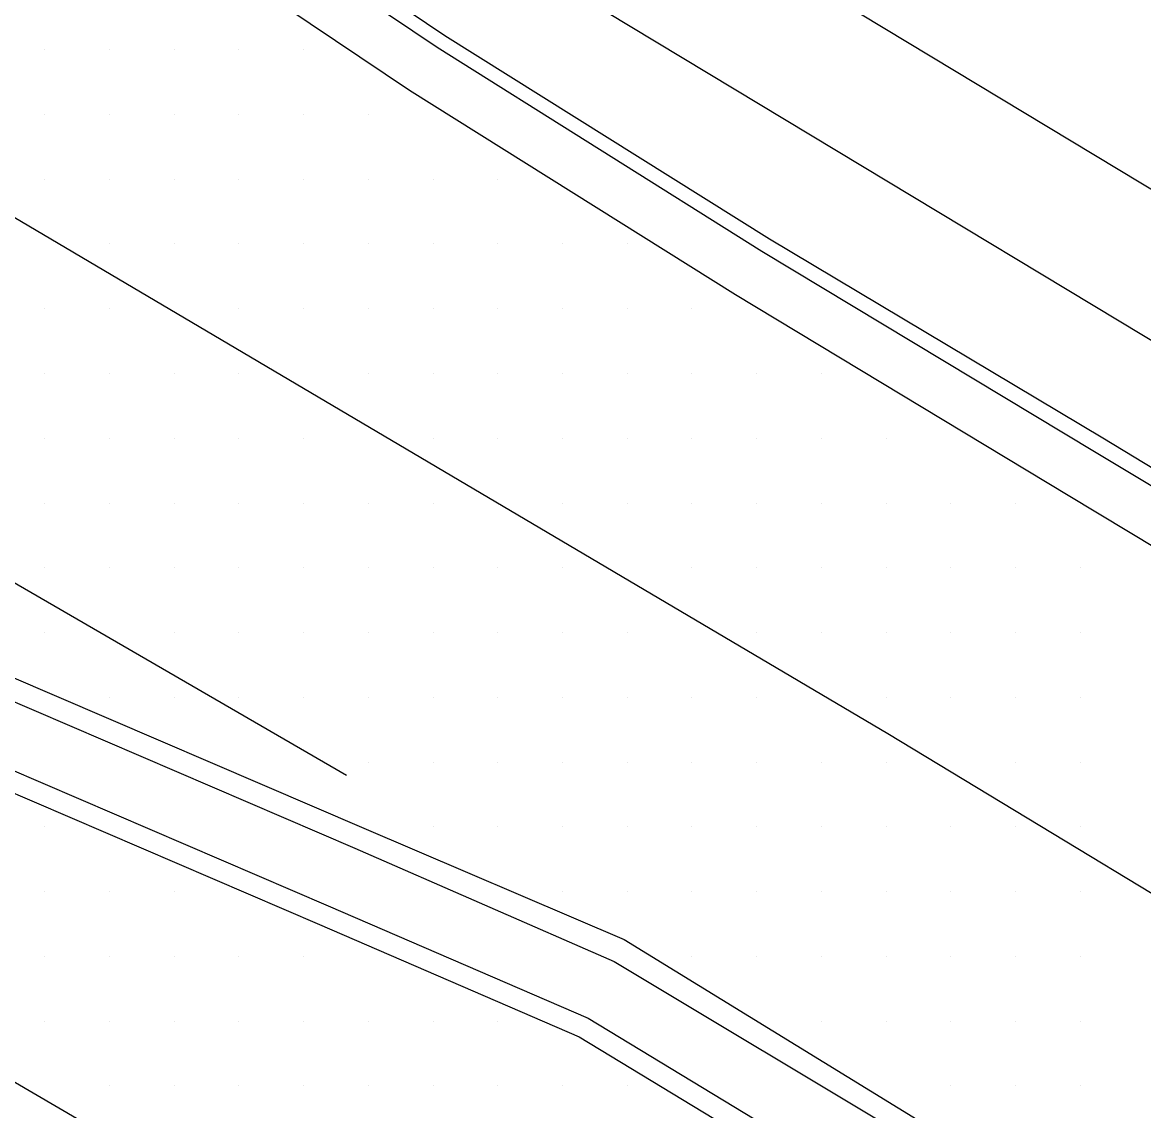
# Model space of a CAD drawing. Extents: x 1762120 to 1766775, y 709485 to 712965.
# Drawn here: x 1766535.39 to 1766578.69, y 709852.8 to 709894.8 of the extents above; entities that cross this region are included whole.
import ezdxf

# ---------------------------------------------------------------- set-up
doc = ezdxf.new("R2010")
doc.units = 0
for name, color, linetype in [('Exist DTM Drainline', 7, 'Continuous'), ('Exist DTM Scan Elevation Point', 7, 'Continuous'), ('Exist Roads Concrete Median Barrier', 7, 'Continuous'), ('Exist Roads Curbs', 7, 'Continuous'), ('Exist Roads EOP', 7, 'Continuous'), ('Exist Roads EOT', 7, 'Continuous'), ('PH Exist DTM Breakline', 7, 'Continuous')]:
    doc.layers.add(name, color=color, linetype=linetype)

msp = doc.modelspace()

# ---------------------------------------------------------------- linework, layer by layer
at = {"layer": 'Exist DTM Drainline'}
msp.add_lwpolyline([(1766407.391, 709989.209), (1766411.374, 709986.898), (1766425.332, 709978.984), (1766431.138, 709975.468), (1766437.981, 709970.86), (1766450.374, 709962.392), (1766464.737, 709952.589), (1766477.146, 709944.156), (1766489.545, 709935.682), (1766501.961, 709927.257), (1766514.369, 709918.821), (1766526.54, 709910.625), (1766538.961, 709902.212), (1766551.415, 709893.848), (1766563.947, 709885.978), (1766576.792, 709878.237), (1766589.654, 709870.524)], dxfattribs=at)
at = {"layer": 'Exist DTM Scan Elevation Point'}
for p, q in [((1766536.25, 709893.75), (1766536.25, 709893.75)), ((1766538.75, 709893.75), (1766538.75, 709893.75)), ((1766541.25, 709893.75), (1766541.25, 709893.75)), ((1766543.75, 709893.75), (1766543.75, 709893.75)), ((1766546.25, 709893.75), (1766546.25, 709893.75)), ((1766536.25, 709891.25), (1766536.25, 709891.25)), ((1766538.75, 709891.25), (1766538.75, 709891.25)), ((1766541.25, 709891.25), (1766541.25, 709891.25)), ((1766543.75, 709891.25), (1766543.75, 709891.25)), ((1766546.25, 709891.25), (1766546.25, 709891.25)), ((1766548.75, 709891.25), (1766548.75, 709891.25)), ((1766536.25, 709888.75), (1766536.25, 709888.75)), ((1766538.75, 709888.75), (1766538.75, 709888.75)), ((1766541.25, 709888.75), (1766541.25, 709888.75)), ((1766543.75, 709888.75), (1766543.75, 709888.75)), ((1766546.25, 709888.75), (1766546.25, 709888.75)), ((1766548.75, 709888.75), (1766548.75, 709888.75)), ((1766551.25, 709888.75), (1766551.25, 709888.75)), ((1766553.75, 709888.75), (1766553.75, 709888.75)), ((1766538.75, 709886.25), (1766538.75, 709886.25)), ((1766541.25, 709886.25), (1766541.25, 709886.25)), ((1766543.75, 709886.25), (1766543.75, 709886.25)), ((1766546.25, 709886.25), (1766546.25, 709886.25)), ((1766548.75, 709886.25), (1766548.75, 709886.25)), ((1766551.25, 709886.25), (1766551.25, 709886.25)), ((1766553.75, 709886.25), (1766553.75, 709886.25)), ((1766556.25, 709886.25), (1766556.25, 709886.25)), ((1766558.75, 709886.25), (1766558.75, 709886.25)), ((1766536.25, 709883.75), (1766536.25, 709883.75)), ((1766538.75, 709883.75), (1766538.75, 709883.75)), ((1766543.75, 709883.75), (1766543.75, 709883.75)), ((1766546.25, 709883.75), (1766546.25, 709883.75)), ((1766548.75, 709883.75), (1766548.75, 709883.75)), ((1766551.25, 709883.75), (1766551.25, 709883.75)), ((1766553.75, 709883.75), (1766553.75, 709883.75)), ((1766556.25, 709883.75), (1766556.25, 709883.75)), ((1766558.75, 709883.75), (1766558.75, 709883.75)), ((1766561.25, 709883.75), (1766561.25, 709883.75)), ((1766536.25, 709881.25), (1766536.25, 709881.25)), ((1766538.75, 709881.25), (1766538.75, 709881.25)), ((1766541.25, 709881.25), (1766541.25, 709881.25)), ((1766543.75, 709881.25), (1766543.75, 709881.25)), ((1766548.75, 709881.25), (1766548.75, 709881.25)), ((1766551.25, 709881.25), (1766551.25, 709881.25)), ((1766553.75, 709881.25), (1766553.75, 709881.25)), ((1766556.25, 709881.25), (1766556.25, 709881.25)), ((1766558.75, 709881.25), (1766558.75, 709881.25)), ((1766561.25, 709881.25), (1766561.25, 709881.25)), ((1766563.75, 709881.25), (1766563.75, 709881.25)), ((1766566.25, 709881.25), (1766566.25, 709881.25)), ((1766536.25, 709878.75), (1766536.25, 709878.75)), ((1766538.75, 709878.75), (1766538.75, 709878.75)), ((1766541.25, 709878.75), (1766541.25, 709878.75)), ((1766543.75, 709878.75), (1766543.75, 709878.75)), ((1766546.25, 709878.75), (1766546.25, 709878.75)), ((1766551.25, 709878.75), (1766551.25, 709878.75)), ((1766553.75, 709878.75), (1766553.75, 709878.75)), ((1766556.25, 709878.75), (1766556.25, 709878.75)), ((1766558.75, 709878.75), (1766558.75, 709878.75)), ((1766561.25, 709878.75), (1766561.25, 709878.75)), ((1766563.75, 709878.75), (1766563.75, 709878.75)), ((1766566.25, 709878.75), (1766566.25, 709878.75)), ((1766568.75, 709878.75), (1766568.75, 709878.75)), ((1766536.25, 709876.25), (1766536.25, 709876.25)), ((1766538.75, 709876.25), (1766538.75, 709876.25)), ((1766541.25, 709876.25), (1766541.25, 709876.25)), ((1766543.75, 709876.25), (1766543.75, 709876.25)), ((1766546.25, 709876.25), (1766546.25, 709876.25)), ((1766548.75, 709876.25), (1766548.75, 709876.25)), ((1766551.25, 709876.25), (1766551.25, 709876.25)), ((1766556.25, 709876.25), (1766556.25, 709876.25)), ((1766558.75, 709876.25), (1766558.75, 709876.25)), ((1766561.25, 709876.25), (1766561.25, 709876.25)), ((1766563.75, 709876.25), (1766563.75, 709876.25)), ((1766566.25, 709876.25), (1766566.25, 709876.25)), ((1766568.75, 709876.25), (1766568.75, 709876.25)), ((1766571.25, 709876.25), (1766571.25, 709876.25)), ((1766573.75, 709876.25), (1766573.75, 709876.25)), ((1766536.25, 709873.75), (1766536.25, 709873.75)), ((1766538.75, 709873.75), (1766538.75, 709873.75)), ((1766541.25, 709873.75), (1766541.25, 709873.75)), ((1766543.75, 709873.75), (1766543.75, 709873.75)), ((1766546.25, 709873.75), (1766546.25, 709873.75)), ((1766548.75, 709873.75), (1766548.75, 709873.75)), ((1766551.25, 709873.75), (1766551.25, 709873.75)), ((1766553.75, 709873.75), (1766553.75, 709873.75)), ((1766556.25, 709873.75), (1766556.25, 709873.75)), ((1766561.25, 709873.75), (1766561.25, 709873.75)), ((1766563.75, 709873.75), (1766563.75, 709873.75)), ((1766566.25, 709873.75), (1766566.25, 709873.75)), ((1766568.75, 709873.75), (1766568.75, 709873.75)), ((1766571.25, 709873.75), (1766571.25, 709873.75)), ((1766573.75, 709873.75), (1766573.75, 709873.75)), ((1766576.25, 709873.75), (1766576.25, 709873.75)), ((1766536.25, 709871.25), (1766536.25, 709871.25)), ((1766541.25, 709871.25), (1766541.25, 709871.25)), ((1766543.75, 709871.25), (1766543.75, 709871.25)), ((1766546.25, 709871.25), (1766546.25, 709871.25)), ((1766548.75, 709871.25), (1766548.75, 709871.25)), ((1766551.25, 709871.25), (1766551.25, 709871.25)), ((1766553.75, 709871.25), (1766553.75, 709871.25)), ((1766556.25, 709871.25), (1766556.25, 709871.25)), ((1766558.75, 709871.25), (1766558.75, 709871.25)), ((1766563.75, 709871.25), (1766563.75, 709871.25)), ((1766566.25, 709871.25), (1766566.25, 709871.25)), ((1766568.75, 709871.25), (1766568.75, 709871.25)), ((1766571.25, 709871.25), (1766571.25, 709871.25)), ((1766573.75, 709871.25), (1766573.75, 709871.25)), ((1766576.25, 709871.25), (1766576.25, 709871.25)), ((1766538.75, 709868.75), (1766538.75, 709868.75)), ((1766541.25, 709868.75), (1766541.25, 709868.75)), ((1766543.75, 709868.75), (1766543.75, 709868.75)), ((1766546.25, 709868.75), (1766546.25, 709868.75)), ((1766548.75, 709868.75), (1766548.75, 709868.75)), ((1766551.25, 709868.75), (1766551.25, 709868.75)), ((1766553.75, 709868.75), (1766553.75, 709868.75)), ((1766556.25, 709868.75), (1766556.25, 709868.75)), ((1766558.75, 709868.75), (1766558.75, 709868.75)), ((1766561.25, 709868.75), (1766561.25, 709868.75)), ((1766563.75, 709868.75), (1766563.75, 709868.75)), ((1766568.75, 709868.75), (1766568.75, 709868.75)), ((1766571.25, 709868.75), (1766571.25, 709868.75)), ((1766573.75, 709868.75), (1766573.75, 709868.75)), ((1766576.25, 709868.75), (1766576.25, 709868.75)), ((1766548.75, 709866.25), (1766548.75, 709866.25)), ((1766551.25, 709866.25), (1766551.25, 709866.25)), ((1766553.75, 709866.25), (1766553.75, 709866.25)), ((1766556.25, 709866.25), (1766556.25, 709866.25)), ((1766558.75, 709866.25), (1766558.75, 709866.25)), ((1766561.25, 709866.25), (1766561.25, 709866.25)), ((1766563.75, 709866.25), (1766563.75, 709866.25)), ((1766566.25, 709866.25), (1766566.25, 709866.25)), ((1766568.75, 709866.25), (1766568.75, 709866.25)), ((1766573.75, 709866.25), (1766573.75, 709866.25)), ((1766576.25, 709866.25), (1766576.25, 709866.25)), ((1766536.25, 709863.75), (1766536.25, 709863.75)), ((1766551.25, 709863.75), (1766551.25, 709863.75)), ((1766553.75, 709863.75), (1766553.75, 709863.75)), ((1766556.25, 709863.75), (1766556.25, 709863.75)), ((1766558.75, 709863.75), (1766558.75, 709863.75)), ((1766561.25, 709863.75), (1766561.25, 709863.75)), ((1766563.75, 709863.75), (1766563.75, 709863.75)), ((1766566.25, 709863.75), (1766566.25, 709863.75)), ((1766568.75, 709863.75), (1766568.75, 709863.75)), ((1766571.25, 709863.75), (1766571.25, 709863.75)), ((1766573.75, 709863.75), (1766573.75, 709863.75)), ((1766576.25, 709863.75), (1766576.25, 709863.75)), ((1766536.25, 709861.25), (1766536.25, 709861.25)), ((1766538.75, 709861.25), (1766538.75, 709861.25)), ((1766541.25, 709861.25), (1766541.25, 709861.25)), ((1766556.25, 709861.25), (1766556.25, 709861.25)), ((1766558.75, 709861.25), (1766558.75, 709861.25)), ((1766561.25, 709861.25), (1766561.25, 709861.25)), ((1766563.75, 709861.25), (1766563.75, 709861.25)), ((1766566.25, 709861.25), (1766566.25, 709861.25)), ((1766568.75, 709861.25), (1766568.75, 709861.25)), ((1766571.25, 709861.25), (1766571.25, 709861.25)), ((1766573.75, 709861.25), (1766573.75, 709861.25)), ((1766576.25, 709861.25), (1766576.25, 709861.25)), ((1766536.25, 709858.75), (1766536.25, 709858.75)), ((1766538.75, 709858.75), (1766538.75, 709858.75)), ((1766541.25, 709858.75), (1766541.25, 709858.75)), ((1766543.75, 709858.75), (1766543.75, 709858.75)), ((1766546.25, 709858.75), (1766546.25, 709858.75)), ((1766561.25, 709858.75), (1766561.25, 709858.75)), ((1766563.75, 709858.75), (1766563.75, 709858.75)), ((1766566.25, 709858.75), (1766566.25, 709858.75)), ((1766568.75, 709858.75), (1766568.75, 709858.75)), ((1766571.25, 709858.75), (1766571.25, 709858.75)), ((1766573.75, 709858.75), (1766573.75, 709858.75)), ((1766576.25, 709858.75), (1766576.25, 709858.75)), ((1766536.25, 709856.25), (1766536.25, 709856.25)), ((1766538.75, 709856.25), (1766538.75, 709856.25)), ((1766541.25, 709856.25), (1766541.25, 709856.25)), ((1766543.75, 709856.25), (1766543.75, 709856.25)), ((1766546.25, 709856.25), (1766546.25, 709856.25)), ((1766548.75, 709856.25), (1766548.75, 709856.25)), ((1766551.25, 709856.25), (1766551.25, 709856.25)), ((1766553.75, 709856.25), (1766553.75, 709856.25)), ((1766566.25, 709856.25), (1766566.25, 709856.25)), ((1766568.75, 709856.25), (1766568.75, 709856.25)), ((1766571.25, 709856.25), (1766571.25, 709856.25)), ((1766573.75, 709856.25), (1766573.75, 709856.25)), ((1766576.25, 709856.25), (1766576.25, 709856.25)), ((1766538.75, 709853.75), (1766538.75, 709853.75)), ((1766541.25, 709853.75), (1766541.25, 709853.75)), ((1766543.75, 709853.75), (1766543.75, 709853.75)), ((1766546.25, 709853.75), (1766546.25, 709853.75)), ((1766548.75, 709853.75), (1766548.75, 709853.75)), ((1766551.25, 709853.75), (1766551.25, 709853.75)), ((1766553.75, 709853.75), (1766553.75, 709853.75)), ((1766556.25, 709853.75), (1766556.25, 709853.75)), ((1766558.75, 709853.75), (1766558.75, 709853.75)), ((1766571.25, 709853.75), (1766571.25, 709853.75)), ((1766573.75, 709853.75), (1766573.75, 709853.75)), ((1766576.25, 709853.75), (1766576.25, 709853.75))]:
    msp.add_line(p, q, dxfattribs=at)
at = {"layer": 'Exist Roads Concrete Median Barrier'}
for points in [[(1766383.047, 709945.157), (1766397.17, 709937.054), (1766410.319, 709929.715), (1766423.356, 709922.296), (1766436.398, 709914.885), (1766449.648, 709907.416), (1766465.655, 709898.455), (1766479.403, 709892.457), (1766493.182, 709886.531), (1766507.005, 709880.613), (1766520.809, 709874.747), (1766534.448, 709868.842), (1766548.235, 709862.922), (1766558.245, 709858.548), (1766569.723, 709851.662), (1766574.692, 709847.013), (1766578.464, 709843.321)], [(1766381.795, 709942.975), (1766395.949, 709935.02), (1766409.06, 709927.565), (1766422.115, 709920.177), (1766435.157, 709912.766), (1766448.504, 709905.225), (1766464.647, 709896.148), (1766478.426, 709890.222), (1766492.205, 709884.296), (1766506.044, 709878.37), (1766519.832, 709872.467), (1766533.419, 709866.618), (1766547.206, 709860.698), (1766557.236, 709856.366), (1766568.491, 709849.544), (1766574.111, 709846.014), (1766578.464, 709843.321), (1766582.023, 709841.125), (1766583.562, 709840.19), (1766587.219, 709837.995), (1766588.692, 709837.088), (1766591.53, 709835.428)]]:
    msp.add_lwpolyline(points, dxfattribs=at)
at = {"layer": 'Exist Roads Curbs'}
msp.add_lwpolyline([(1766407.679, 709989.722), (1766411.651, 709987.397), (1766425.581, 709979.433), (1766431.435, 709976.004), (1766438.335, 709971.334), (1766450.719, 709962.854), (1766465.049, 709953.02), (1766477.485, 709944.625), (1766489.905, 709936.178), (1766502.289, 709927.707), (1766514.73, 709919.319), (1766526.845, 709911.086), (1766539.266, 709902.673), (1766551.712, 709894.297), (1766564.242, 709886.451), (1766577.122, 709878.768), (1766589.943, 709870.989)], dxfattribs=at)
at = {"layer": 'Exist Roads EOP'}
for points in [[(1766406.406, 709987.433), (1766410.425, 709985.168), (1766424.362, 709977.217), (1766430.175, 709973.715), (1766436.8, 709969.258), (1766449.193, 709960.791), (1766463.581, 709950.966), (1766475.99, 709942.534), (1766488.362, 709934.031), (1766500.778, 709925.605), (1766513.22, 709917.217), (1766525.469, 709908.967), (1766537.89, 709900.553), (1766550.346, 709892.193), (1766562.938, 709884.297), (1766575.783, 709876.556), (1766588.629, 709868.816)], [(1766383.411, 709945.801), (1766397.607, 709937.791), (1766410.706, 709930.385), (1766423.769, 709923.01), (1766436.824, 709915.622), (1766450.054, 709908.204), (1766465.963, 709899.17), (1766479.741, 709893.239), (1766493.52, 709887.313), (1766507.336, 709881.397), (1766521.122, 709875.489), (1766534.797, 709869.612), (1766548.584, 709863.692), (1766558.631, 709859.398), (1766570.114, 709852.347)], [(1766381.381, 709942.263), (1766395.512, 709934.302), (1766408.656, 709926.882), (1766421.694, 709919.467), (1766434.75, 709912.079), (1766448.137, 709904.532), (1766464.328, 709895.426), (1766478.105, 709889.495), (1766491.884, 709883.569), (1766505.727, 709877.642), (1766519.503, 709871.71), (1766533.079, 709865.894), (1766546.866, 709859.975), (1766556.898, 709855.647), (1766568.083, 709848.856), (1766573.73, 709845.376), (1766578.071, 709842.74), (1766581.082, 709840.895)]]:
    msp.add_lwpolyline(points, dxfattribs=at)
at = {"layer": 'Exist Roads EOT'}
for points in [[(1766396.518, 709966.209), (1766416.144, 709955.196), (1766452.572, 709934.44), (1766478.95, 709919.484), (1766499.829, 709907.597), (1766533.927, 709887.955), (1766568.813, 709867.351), (1766602.923, 709846.715), (1766636.716, 709825.597), (1766662.298, 709809.091)], [(1766390.436, 709955.86), (1766400.555, 709950.112), (1766419.587, 709939.273), (1766445.207, 709924.616), (1766458.694, 709916.888), (1766472.072, 709909.253), (1766482.889, 709903.1), (1766496.048, 709895.584), (1766508.88, 709888.203), (1766522.033, 709880.727), (1766534.83, 709873.328), (1766547.911, 709865.749)], [(1766475.614, 709888.676), (1766477.24, 709887.677), (1766490.304, 709880.034), (1766503.384, 709872.5), (1766515.878, 709865.271), (1766528.945, 709857.488), (1766541.977, 709849.88), (1766559.003, 709839.827), (1766572.529, 709831.724), (1766584.254, 709824.65), (1766593.86, 709818.863)]]:
    msp.add_lwpolyline(points, dxfattribs=at)
at = {"layer": 'PH Exist DTM Breakline'}
for points in [[(1766539.916, 709913.577), (1766559.623, 709900.045), (1766592.168, 709880.426), (1766612.923, 709868.107), (1766633.885, 709855.561)], [(1766537.085, 709909.455), (1766556.915, 709895.839), (1766589.601, 709876.135), (1766610.363, 709863.812), (1766631.317, 709851.271)]]:
    msp.add_lwpolyline(points, dxfattribs=at)

doc.saveas('drawing.dxf')
